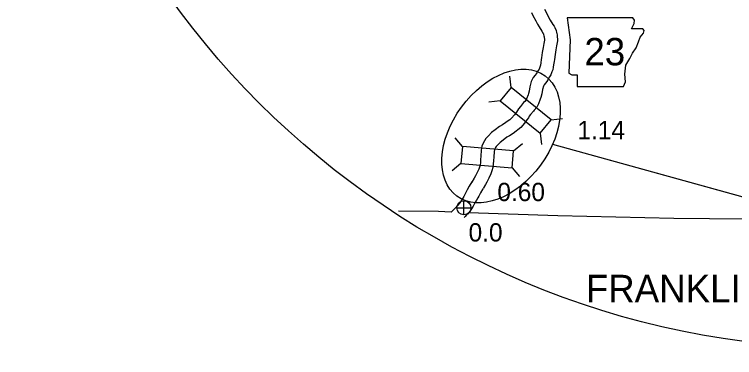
# Model space of a CAD drawing. Extents: x 0 to 3171, y 0 to 2059.
# Drawn here: x 24.5 to 357.4, y 1256.6 to 1415.2 of the extents above; entities that cross this region are included whole.
import ezdxf

# ---------------------------------------------------------------- set-up
doc = ezdxf.new("R2010")
doc.units = 0
for name, color, linetype in [('Default', 7, 'Continuous'), ('Level 10', 7, 'Continuous'), ('Level 2', 7, 'Continuous'), ('Level 20', 7, 'Continuous'), ('Level 21', 7, 'Continuous'), ('Level 25', 7, 'Continuous'), ('Level 26', 7, 'Continuous'), ('Level 30', 7, 'Continuous'), ('Level 58', 7, 'Continuous')]:
    doc.layers.add(name, color=color, linetype=linetype)

msp = doc.modelspace()

# ---------------------------------------------------------------- linework, layer by layer
at = {"layer": 'Default'}
for points in [[(273.27, 1355.18), (654.18, 1249.83), (565, 1868.47)], [(273.27, 1355.18), (537.19, 1282.18)]]:
    msp.add_lwpolyline(points, dxfattribs=at)
msp.add_circle((410.95, 1647.45), 386.47, dxfattribs=at)
msp.add_circle((410.95, 1647.45), 386.47, dxfattribs=at)
msp.add_ellipse((249.41, 1358.98), major_axis=(-20.37, -27.81), ratio=0.657861, dxfattribs=at)
msp.add_ellipse((249.41, 1358.98), major_axis=(-20.37, -27.81), ratio=0.657861, dxfattribs=at)
at = {"layer": 'Level 10'}
for points in [[(263.42, 1416.09), (264.17, 1414.69), (265.54, 1412.26), (266.26, 1410.71), (267.05, 1409.41), (268.21, 1407.45), (268.88, 1406.39), (268.99, 1406.24), (269.07, 1406.03), (269.26, 1405.15), (269.33, 1404.97), (269.34, 1404.91), (269.47, 1403.27), (269.18, 1401.78), (268.83, 1399.9), (268.46, 1397.61), (268.12, 1395.18), (268.01, 1394.29), (267.76, 1392.77), (267.63, 1391.74), (267.53, 1391.26), (267.38, 1390.86), (266.98, 1389.94), (266.62, 1389.28), (265.98, 1388.21), (265.61, 1387.65), (265.24, 1387.16), (264.29, 1385.97), (263.33, 1384.2), (262.75, 1381.78), (262.37, 1379.71), (262.1, 1378.62), (261.87, 1378.06), (261.21, 1376.19), (260.98, 1375.73), (260.33, 1375), (259.8, 1374.43), (258.36, 1372.64), (257.5, 1371.49), (257.03, 1370.72), (256.54, 1370.02), (255.56, 1368.74), (254.26, 1367.18), (253.47, 1366.53), (252.75, 1365.96), (251.62, 1365.17), (250.06, 1364.18), (248.75, 1363.36), (246.72, 1361.84), (245.03, 1360.56), (243.54, 1359.04), (242.41, 1357.76), (241.72, 1356.7), (241.17, 1355.63), (240.58, 1354.31), (240.27, 1352.49), (240.07, 1349.6), (239.95, 1348.11), (239.87, 1346.58), (239.72, 1345.72), (239.39, 1344.52), (239.13, 1343.69), (238.39, 1342.15), (237.64, 1340.65), (236.97, 1339.57), (235.88, 1337.62)], [(263.42, 1416.09), (264.17, 1414.69), (265.54, 1412.26), (266.26, 1410.71), (267.05, 1409.41), (268.21, 1407.45), (268.88, 1406.39), (268.99, 1406.24), (269.07, 1406.03), (269.26, 1405.15), (269.33, 1404.97), (269.34, 1404.91), (269.47, 1403.27), (269.18, 1401.78), (268.83, 1399.9), (268.46, 1397.61), (268.12, 1395.18), (268.01, 1394.29), (267.76, 1392.77), (267.63, 1391.74), (267.53, 1391.26), (267.38, 1390.86), (266.98, 1389.94), (266.62, 1389.28), (265.98, 1388.21), (265.61, 1387.65), (265.24, 1387.16), (264.29, 1385.97), (263.33, 1384.2), (262.75, 1381.78), (262.37, 1379.71), (262.1, 1378.62), (261.87, 1378.06), (261.21, 1376.19), (260.98, 1375.73), (260.33, 1375), (259.8, 1374.43), (258.36, 1372.64), (257.5, 1371.49), (257.03, 1370.72), (256.54, 1370.02), (255.56, 1368.74), (254.26, 1367.18), (253.47, 1366.53), (252.75, 1365.96), (251.62, 1365.17), (250.06, 1364.18), (248.75, 1363.36), (246.72, 1361.84), (245.03, 1360.56), (243.54, 1359.04), (242.41, 1357.76), (241.72, 1356.7), (241.17, 1355.63), (240.58, 1354.31), (240.27, 1352.49), (240.07, 1349.6), (239.95, 1348.11), (239.87, 1346.58), (239.72, 1345.72), (239.39, 1344.52), (239.13, 1343.69), (238.39, 1342.15), (237.64, 1340.65), (236.97, 1339.57), (235.88, 1337.62)], [(269.43, 1417.58), (270.89, 1415), (271.56, 1413.54), (272.19, 1412.51), (273.34, 1410.58), (273.91, 1409.67), (274.31, 1409.07), (274.83, 1407.8), (275.03, 1406.87), (275.16, 1406.53), (275.3, 1405.63), (275.52, 1402.94), (275.08, 1400.66), (274.74, 1398.86), (274.39, 1396.71), (274.07, 1394.38), (273.94, 1393.42), (273.7, 1391.9), (273.55, 1390.77), (273.32, 1389.62), (272.95, 1388.62), (272.38, 1387.3), (271.82, 1386.28), (271.06, 1385.02), (270.54, 1384.23), (269.99, 1383.48), (269.3, 1382.63), (268.98, 1382.04), (268.63, 1380.54), (268.24, 1378.44), (267.82, 1376.77), (267.49, 1375.94), (266.74, 1373.81), (265.97, 1372.31), (264.78, 1370.97), (264.34, 1370.5), (263.1, 1368.97), (262.48, 1368.12), (262.06, 1367.45), (261.39, 1366.48), (260.25, 1364.99), (258.5, 1362.88), (257.22, 1361.85), (256.34, 1361.15), (254.95, 1360.18), (253.26, 1359.1), (252.13, 1358.4), (250.33, 1357.05), (249.01, 1356.06), (247.94, 1354.95), (247.19, 1354.11), (246.92, 1353.69), (246.58, 1353.04), (246.37, 1352.56), (246.23, 1351.78), (246.06, 1349.14), (245.93, 1347.71), (245.84, 1345.92), (245.59, 1344.42), (245.15, 1342.82), (244.72, 1341.48), (243.78, 1339.51), (242.88, 1337.73), (242.15, 1336.53), (241.11, 1334.68)], [(269.43, 1417.58), (270.89, 1415), (271.56, 1413.54), (272.19, 1412.51), (273.34, 1410.58), (273.91, 1409.67), (274.31, 1409.07), (274.83, 1407.8), (275.03, 1406.87), (275.16, 1406.53), (275.3, 1405.63), (275.52, 1402.94), (275.08, 1400.66), (274.74, 1398.86), (274.39, 1396.71), (274.07, 1394.38), (273.94, 1393.42), (273.7, 1391.9), (273.55, 1390.77), (273.32, 1389.62), (272.95, 1388.62), (272.38, 1387.3), (271.82, 1386.28), (271.06, 1385.02), (270.54, 1384.23), (269.99, 1383.48), (269.3, 1382.63), (268.98, 1382.04), (268.63, 1380.54), (268.24, 1378.44), (267.82, 1376.77), (267.49, 1375.94), (266.74, 1373.81), (265.97, 1372.31), (264.78, 1370.97), (264.34, 1370.5), (263.1, 1368.97), (262.48, 1368.12), (262.06, 1367.45), (261.39, 1366.48), (260.25, 1364.99), (258.5, 1362.88), (257.22, 1361.85), (256.34, 1361.15), (254.95, 1360.18), (253.26, 1359.1), (252.13, 1358.4), (250.33, 1357.05), (249.01, 1356.06), (247.94, 1354.95), (247.19, 1354.11), (246.92, 1353.69), (246.58, 1353.04), (246.37, 1352.56), (246.23, 1351.78), (246.06, 1349.14), (245.93, 1347.71), (245.84, 1345.92), (245.59, 1344.42), (245.15, 1342.82), (244.72, 1341.48), (243.78, 1339.51), (242.88, 1337.73), (242.15, 1336.53), (241.11, 1334.68)], [(235.95, 1337.74), (234.7, 1335.75), (233.77, 1334.04), (233.36, 1333.23), (232.86, 1332.27), (232.17, 1331.05), (231.28, 1329.53), (230.71, 1328.57), (230.39, 1328.11), (229.33, 1326.9), (229.05, 1326.59), (228.47, 1325.96), (226.36, 1323.85)], [(235.95, 1337.74), (234.7, 1335.75), (233.77, 1334.04), (233.36, 1333.23), (232.86, 1332.27), (232.17, 1331.05), (231.28, 1329.53), (230.71, 1328.57), (230.39, 1328.11), (229.33, 1326.9), (229.05, 1326.59), (228.47, 1325.96), (226.36, 1323.85)], [(241.04, 1334.56), (239.88, 1332.71), (239.09, 1331.26), (238.69, 1330.48), (238.12, 1329.39), (237.37, 1328.06), (236.45, 1326.5), (235.77, 1325.34), (235.13, 1324.41), (233.83, 1322.93), (233.51, 1322.57), (232.8, 1321.8), (232.34, 1321.34)], [(241.04, 1334.56), (239.88, 1332.71), (239.09, 1331.26), (238.69, 1330.48), (238.12, 1329.39), (237.37, 1328.06), (236.45, 1326.5), (235.77, 1325.34), (235.13, 1324.41), (233.83, 1322.93), (233.51, 1322.57), (232.8, 1321.8), (232.34, 1321.34)]]:
    msp.add_lwpolyline(points, dxfattribs=at)
at = {"layer": 'Level 2'}
for points in [[(226.36, 1323.85), (220.52, 1324.06), (201.98, 1324.23)], [(226.36, 1323.85), (220.52, 1324.06), (201.98, 1324.23)], [(378.64, 1320.38), (329.3, 1320.81), (275.65, 1322.04), (234.38, 1323.55)], [(378.64, 1320.38), (329.3, 1320.81), (275.65, 1322.04), (234.38, 1323.55)]]:
    msp.add_lwpolyline(points, dxfattribs=at)
at = {"layer": 'Level 20'}
for p, q in [((254.03, 1381.41), (253.48, 1386.66)), ((254.03, 1381.41), (253.48, 1386.66)), ((249.05, 1375.25), (243.8, 1374.7)), ((249.05, 1375.25), (243.8, 1374.7)), ((272.5, 1366.46), (277.75, 1367.01)), ((272.5, 1366.46), (277.75, 1367.01)), ((231.55, 1354.14), (228.14, 1358.18)), ((231.55, 1354.14), (228.14, 1358.18)), ((267.51, 1360.3), (268.07, 1355.05)), ((267.51, 1360.3), (268.07, 1355.05)), ((255.22, 1352.14), (259.26, 1355.54)), ((255.22, 1352.14), (259.26, 1355.54)), ((230.88, 1346.25), (226.84, 1342.85)), ((230.88, 1346.25), (226.84, 1342.85)), ((254.55, 1344.25), (257.96, 1340.21)), ((254.55, 1344.25), (257.96, 1340.21))]:
    msp.add_line(p, q, dxfattribs=at)
for points in [[(272.5, 1366.46), (254.03, 1381.41), (249.05, 1375.25), (267.51, 1360.3)], [(272.5, 1366.46), (254.03, 1381.41), (249.05, 1375.25), (267.51, 1360.3)], [(230.88, 1346.25), (254.55, 1344.25), (255.22, 1352.14), (231.55, 1354.14)], [(230.88, 1346.25), (254.55, 1344.25), (255.22, 1352.14), (231.55, 1354.14)]]:
    msp.add_lwpolyline(points, close=True, dxfattribs=at)
at = {"layer": 'Level 21'}
msp.add_lwpolyline([(279.91, 1413.65), (281.43, 1403.5), (280.76, 1388.1), (282.11, 1387.26), (284.65, 1387.26), (284.65, 1381.84), (305.96, 1381.84), (306.98, 1384.04), (306.64, 1387.59), (307.15, 1391.65), (309.01, 1394.87), (310.19, 1397.24), (311.89, 1399.78), (312.9, 1402.48), (313.75, 1404.68), (315.27, 1406.54), (315.61, 1407.73), (314.93, 1408.57), (309.69, 1408.57), (310.87, 1410.94), (311.04, 1412.46), (310.34, 1413.63)], close=True, dxfattribs=at)
msp.add_lwpolyline([(279.91, 1413.65), (281.43, 1403.5), (280.76, 1388.1), (282.11, 1387.26), (284.65, 1387.26), (284.65, 1381.84), (305.96, 1381.84), (306.98, 1384.04), (306.64, 1387.59), (307.15, 1391.65), (309.01, 1394.87), (310.19, 1397.24), (311.89, 1399.78), (312.9, 1402.48), (313.75, 1404.68), (315.27, 1406.54), (315.61, 1407.73), (314.93, 1408.57), (309.69, 1408.57), (310.87, 1410.94), (311.04, 1412.46), (310.34, 1413.63)], close=True, dxfattribs=at)
at = {"layer": 'Level 26'}
for p, q in [((232.26, 1322.56), (232.26, 1329.06)), ((232.26, 1322.56), (232.26, 1329.06)), ((229.01, 1325.81), (235.51, 1325.81)), ((229.01, 1325.81), (235.51, 1325.81))]:
    msp.add_line(p, q, dxfattribs=at)
msp.add_circle((232.26, 1325.81), 3.25, dxfattribs=at)
msp.add_circle((232.26, 1325.81), 3.25, dxfattribs=at)

# ---------------------------------------------------------------- texts
at = {"layer": 'Level 21'}
msp.add_text('23', height=12.672, dxfattribs=at).set_placement((287.93, 1391.63))
msp.add_text('23', height=12.672, dxfattribs=at).set_placement((287.93, 1391.63))
at = {"layer": 'Level 25'}
msp.add_text('0.0', height=8.448, dxfattribs=at).set_placement((234.41, 1310.24))
msp.add_text('0.0', height=8.448, dxfattribs=at).set_placement((234.41, 1310.24))
at = {"layer": 'Level 30'}
msp.add_text('FRANKLIN COUNTY', height=12.672, dxfattribs=at).set_placement((288.6, 1282.17))
msp.add_text('FRANKLIN COUNTY', height=12.672, dxfattribs=at).set_placement((288.6, 1282.17))
at = {"layer": 'Level 58'}
for s, p in [('1.14', (284.7, 1357.5)), ('1.14', (284.7, 1357.5)), ('0.60', (247.71, 1328.9)), ('0.60', (247.71, 1328.9))]:
    msp.add_text(s, height=8.448, dxfattribs=at).set_placement(p)

doc.saveas('drawing.dxf')
